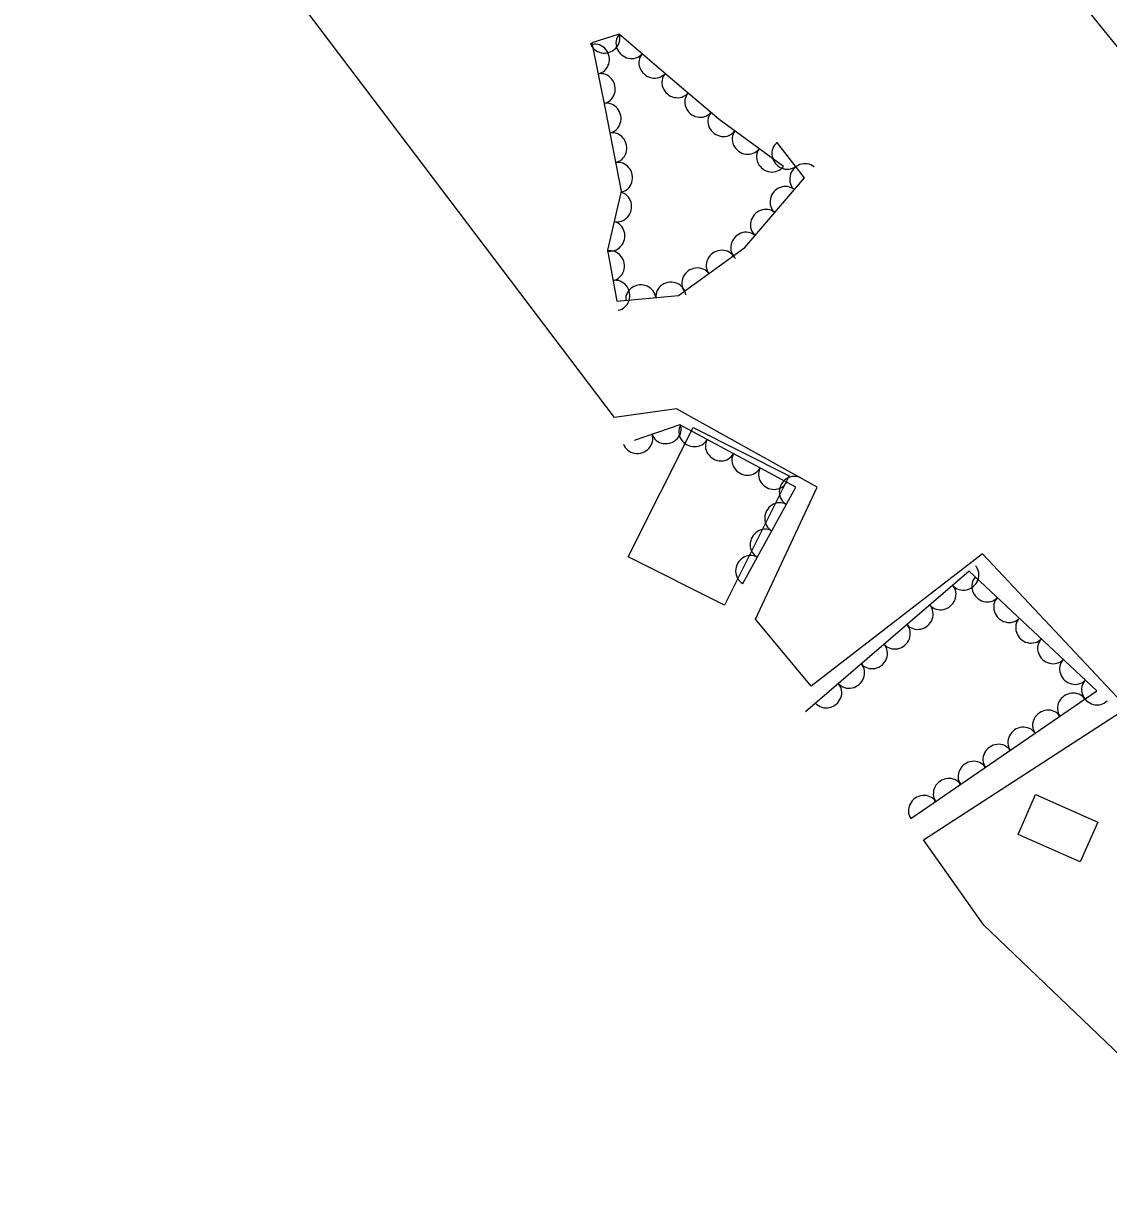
# Model space of a CAD drawing. Extents: x 1722896 to 1754269, y 648279 to 666297.
# Drawn here: x 1732070.8 to 1732214.8, y 650224.7 to 650380.2 of the extents above; entities that cross this region are included whole.
import ezdxf

# ---------------------------------------------------------------- set-up
doc = ezdxf.new("R2010")
doc.units = 0
for name, color, linetype in [('DESIGN - CENTERLINE - Proposed Text', 7, 'Continuous'), ('SURVEY - CENTERLINE - Preliminary', 7, 'Continuous'), ('SURVEY - VEGETATION - Features with Text', 7, 'Continuous')]:
    doc.layers.add(name, color=color, linetype=linetype)

msp = doc.modelspace()

# ---------------------------------------------------------------- linework, layer by layer
at = {"layer": 'DESIGN - CENTERLINE - Proposed Text'}
for points in [[(1732151.03, 650309.38), (1732159.66, 650326.57), (1732172.42, 650320.16), (1732163.8, 650302.98)], [(1732205.11, 650277.83), (1732213.35, 650274.18), (1732211.02, 650268.9), (1732202.77, 650272.54)]]:
    msp.add_lwpolyline(points, close=True, dxfattribs=at)
at = {"layer": 'SURVEY - CENTERLINE - Preliminary'}
for points in [[(1732235.61, 650224.72), (1732198.23, 650260.47), (1732190.25, 650271.83), (1732217.26, 650289.32), (1732198.08, 650309.78), (1732175.33, 650292.2), (1732167.93, 650301.1), (1732176.11, 650318.63), (1732157.46, 650329.04), (1732149.24, 650327.87), (1732127.41, 650356.71), (1732070.78, 650431.51)], [(1732207.4, 650387.66), (1732234.27, 650354.45)]]:
    msp.add_lwpolyline(points, dxfattribs=at)
at = {"layer": 'SURVEY - VEGETATION - Features with Text'}
for points in [[(1732171.64, 650361.21), (1732163.11, 650367.45), (1732156.36, 650373.2), (1732149.85, 650378.76), (1732146.23, 650377.62), (1732148.01, 650368.66), (1732150.09, 650357.95), (1732148.29, 650350.1), (1732149.51, 650343.32), (1732157.71, 650344.06), (1732166.52, 650350.46), (1732174.44, 650359.68), (1732170.78, 650364.44)], [(1732166.24, 650305.84), (1732173.29, 650318.64), (1732157.89, 650326.92), (1732151.83, 650324.83)], [(1732188.54, 650274.65), (1732213.21, 650291.6), (1732196.31, 650307.48), (1732174.59, 650288.83)]]:
    msp.add_lwpolyline(points, dxfattribs=at)
for centre, major_axis in [((1732147.94, 650378.16), (-1.91, -0.6)), ((1732151.37, 650377.46), (-1.52, 1.3)), ((1732146.66, 650375.46), (0.39, -1.96)), ((1732154.41, 650374.87), (-1.52, 1.3)), ((1732147.44, 650371.54), (0.39, -1.96)), ((1732157.46, 650372.27), (-1.52, 1.3)), ((1732160.5, 650369.67), (-1.52, 1.3)), ((1732148.21, 650367.61), (0.38, -1.96)), ((1732163.57, 650367.11), (-1.61, 1.18)), ((1732148.97, 650363.69), (0.38, -1.96)), ((1732166.8, 650364.75), (-1.61, 1.18)), ((1732170.03, 650362.39), (-1.61, 1.18)), ((1732172.04, 650362.8), (-1.22, 1.59)), ((1732149.74, 650359.76), (0.38, -1.96)), ((1732174.4, 650359.63), (1.3, 1.52)), ((1732171.79, 650356.6), (1.3, 1.52)), ((1732149.61, 650355.85), (-0.45, -1.95)), ((1732169.19, 650353.56), (1.3, 1.52)), ((1732148.71, 650351.95), (-0.45, -1.95)), ((1732166.58, 650350.53), (1.3, 1.52)), ((1732148.66, 650348.03), (0.36, -1.97)), ((1732163.36, 650348.16), (1.62, 1.18)), ((1732160.12, 650345.81), (1.62, 1.18)), ((1732149.37, 650344.1), (0.36, -1.97)), ((1732152.71, 650343.61), (1.99, 0.18)), ((1732156.7, 650343.97), (1.99, 0.18)), ((1732156.09, 650326.3), (-1.89, -0.65)), ((1732159.74, 650325.92), (-1.76, 0.95)), ((1732152.31, 650325), (-1.89, -0.65)), ((1732163.26, 650324.03), (-1.76, 0.95)), ((1732166.78, 650322.13), (-1.76, 0.95)), ((1732170.31, 650320.24), (-1.76, 0.95)), ((1732172.99, 650318.1), (0.96, 1.75)), ((1732171.06, 650314.6), (0.96, 1.75)), ((1732169.13, 650311.09), (0.96, 1.75)), ((1732167.2, 650307.59), (0.96, 1.75)), ((1732195.63, 650306.9), (-1.52, -1.3)), ((1732198.58, 650305.35), (-1.46, 1.37)), ((1732192.6, 650304.29), (-1.52, -1.3)), ((1732189.56, 650301.69), (-1.52, -1.3)), ((1732201.49, 650302.61), (-1.46, 1.37)), ((1732204.41, 650299.87), (-1.46, 1.37)), ((1732186.53, 650299.08), (-1.52, -1.3)), ((1732207.32, 650297.13), (-1.46, 1.37)), ((1732183.5, 650296.47), (-1.52, -1.3)), ((1732180.46, 650293.87), (-1.52, -1.3)), ((1732210.24, 650294.39), (-1.46, 1.37)), ((1732177.43, 650291.26), (-1.52, -1.3)), ((1732213.15, 650291.66), (-1.46, 1.37)), ((1732209.97, 650289.38), (1.65, 1.13)), ((1732206.67, 650287.12), (1.65, 1.13)), ((1732203.38, 650284.85), (1.65, 1.13)), ((1732200.08, 650282.58), (1.65, 1.13)), ((1732196.78, 650280.32), (1.65, 1.13)), ((1732193.49, 650278.05), (1.65, 1.13)), ((1732190.19, 650275.79), (1.65, 1.13))]:
    msp.add_ellipse(centre, major_axis=major_axis, ratio=0.940188, start_param=0, end_param=3.141593, dxfattribs=at)

doc.saveas('drawing.dxf')
